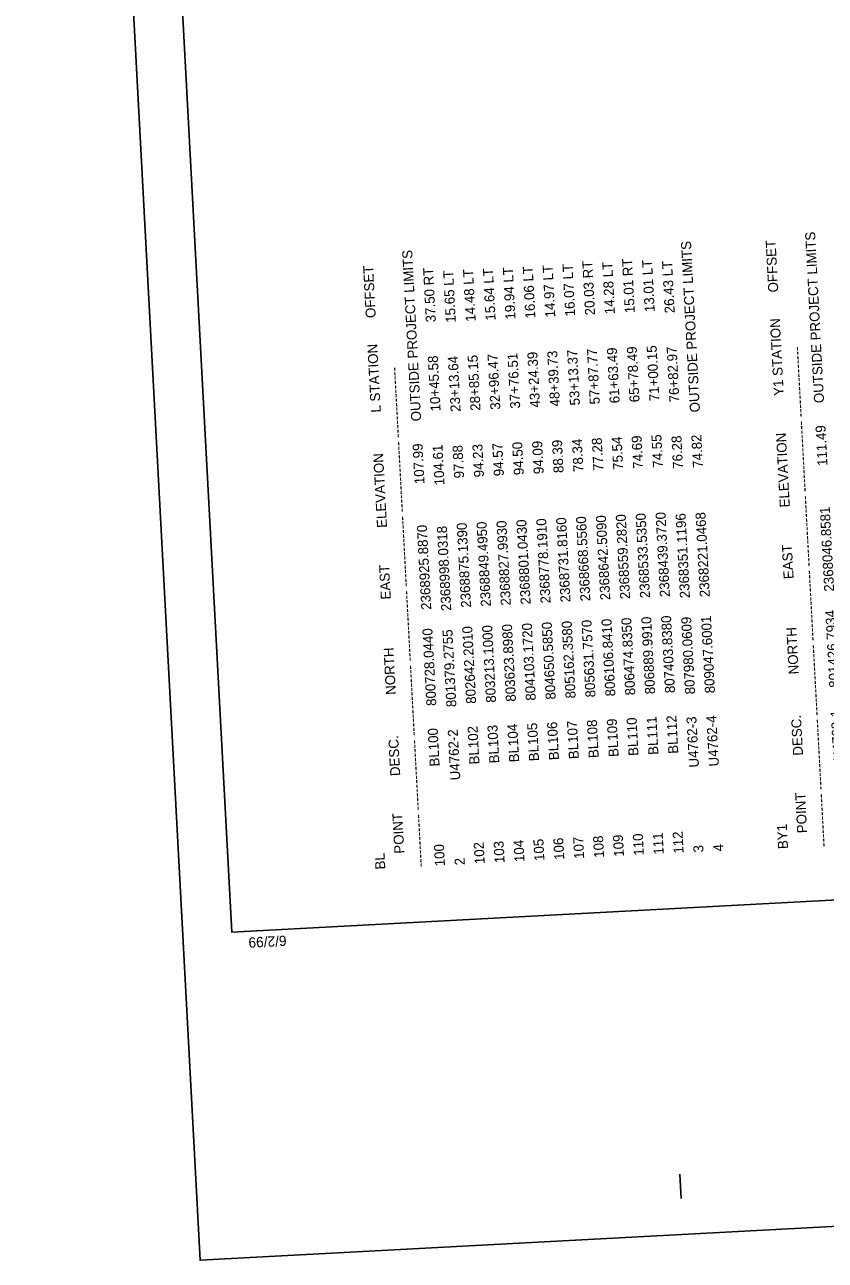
# Model space of a CAD drawing. Extents: x 2364404 to 2371833, y 798876 to 809754.
# Drawn here: x 2364404 to 2366966, y 798876 to 802831 of the extents above; entities that cross this region are included whole.
import ezdxf

# ---------------------------------------------------------------- set-up
doc = ezdxf.new("R2010")
doc.units = 0
for name, color, linetype in [('CTL Sheet Border CELL', 7, 'Continuous'), ('CTL Sheet Text', 7, 'Continuous'), ('Exist Property Line PSD', 7, 'Continuous'), ('Sheet Plot Border Outside CELL', 7, 'Continuous')]:
    doc.layers.add(name, color=color, linetype=linetype)

msp = doc.modelspace()

# ---------------------------------------------------------------- linework, layer by layer
at = {"layer": 'CTL Sheet Border CELL'}
msp.add_line((2366505.5, 799073.3), (2366501.3, 799151.3), dxfattribs=at)
msp.add_lwpolyline([(2364565.8, 809289.7), (2365067, 799925.9), (2371621.5, 800276.7), (2371120.3, 809640.5)], close=True, dxfattribs=at)
at = {"layer": 'Sheet Plot Border Outside CELL'}
msp.add_lwpolyline([(2371833.4, 799242.6), (2371272.1, 809754.2), (2364404, 809387.5), (2364965.4, 798875.9)], close=True, dxfattribs=at)

# ---------------------------------------------------------------- texts
at = {"layer": 'CTL Sheet Border CELL'}
msp.add_text('6/2/99', height=32.82, rotation=183.0638, dxfattribs=at).set_placement((2365241.2, 799915.6))
at = {"layer": 'CTL Sheet Text'}
for s, height, p in [('1                     U4762-1      801426.7934     2368046.8581           111.49      OUTSIDE PROJECT LIMITS', 31.875, (2367038.4, 800203.4)), ('    POINT          DESC.           NORTH             EAST          ELEVATION          Y1 STATION       OFFSET', 31.875, (2366911.1, 800196.6)), ('------------ ---------------- ---------------- ---------------- ---------------- ---------------- ----------------', 31.875, (2366974.8, 800200)), ('BY1', 31.87, (2366847.5, 800193.2))]:
    msp.add_text(s, height=height, rotation=93.0566, dxfattribs=at).set_placement(p)
at = {"layer": 'Exist Property Line PSD'}
for s, height, p in [('4                     U4762-4      809047.6001     2368221.0468            74.82      OUTSIDE PROJECT LIMITS                 ', 31.875, (2366640.5, 800185.6)), ('100                     BL100      800728.0440     2368925.8870           107.99      OUTSIDE PROJECT LIMITS                 ', 31.875, (2365749.2, 800138)), ('    POINT          DESC.           NORTH             EAST          ELEVATION           L STATION       OFFSET', 31.875, (2365621.9, 800131.2)), ('2                     U4762-2      801379.2755     2368998.0318           104.61         10+45.58         37.50 RT', 31.875, (2365812.9, 800141.4)), ('102                     BL102      802642.2010     2368875.1390            97.88         23+13.64         15.65 LT', 31.875, (2365876.6, 800144.8)), ('103                     BL103      803213.1000     2368849.4950            94.23         28+85.15         14.48 LT', 31.875, (2365940.2, 800148.2)), ('104                     BL104      803623.8980     2368827.9930            94.57         32+96.47         15.64 LT', 31.875, (2366003.9, 800151.6)), ('105                     BL105      804103.1720     2368801.0430            94.50         37+76.51         19.94 LT', 31.875, (2366067.5, 800155)), ('106                     BL106      804650.5850     2368778.1910            94.09         43+24.39         16.06 LT', 31.875, (2366131.2, 800158.4)), ('107                     BL107      805162.3580     2368731.8160            88.39         48+39.73         14.97 LT', 31.875, (2366194.9, 800161.8)), ('108                     BL108      805631.7570     2368668.5560            78.34         53+13.37         16.07 LT', 31.875, (2366258.5, 800165.2)), ('109                     BL109      806106.8410     2368642.5090            77.28         57+87.77         20.03 RT', 31.875, (2366322.2, 800168.6)), ('110                     BL110      806474.8350     2368559.2820            75.54         61+63.49         14.28 LT', 31.875, (2366385.8, 800172)), ('111                     BL111      806889.9910     2368533.5350            74.69         65+78.49         15.01 RT', 31.875, (2366449.5, 800175.4)), ('112                     BL112      807403.8380     2368439.3720            74.55         71+00.15         13.01 LT', 31.875, (2366513.1, 800178.8)), ('3                     U4762-3      807980.0609     2368351.1196            76.28         76+82.97         26.43 LT', 31.875, (2366576.8, 800182.2)), ('------------ ---------------- ---------------- ---------------- ---------------- ---------------- ----------------', 31.875, (2365685.6, 800134.6)), ('BL', 31.87, (2365558.3, 800127.8))]:
    msp.add_text(s, height=height, rotation=93.0566, dxfattribs=at).set_placement(p)

doc.saveas('drawing.dxf')
